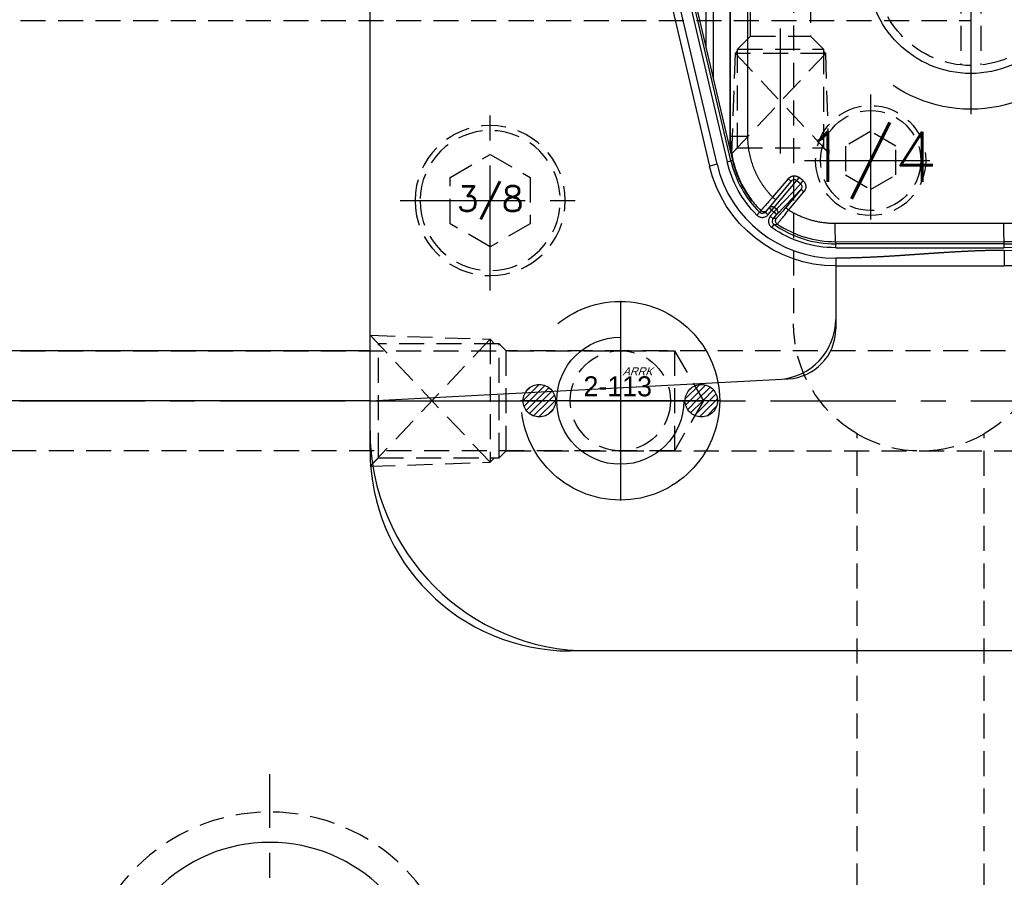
# Model space of a CAD drawing. Extents: x 2651 to 7771, y -1163 to 1075.
# Tile 293 of 490: x 5051 to 5149, y -35 to 51. Entities that reach past the tile are written whole.
import ezdxf
from ezdxf.enums import TextEntityAlignment as Align

# ---------------------------------------------------------------- set-up
doc = ezdxf.new("R2010")
doc.units = 0
doc.header["$LTSCALE"] = 10
for name, pattern in [('CENTER', [2, 1.25, -0.25, 0.25, -0.25]), ('CNSCEN', [17, 15, -1, 0, -1]), ('CNSHID', [4, 3, -1]), ('HIDDEN', [0.375, 0.25, -0.125])]:
    doc.linetypes.add(name, pattern=pattern)
doc.layers.get('0').update_dxf_attribs({"linetype": 'CONTINUOUS'})
doc.layers.get('Defpoints').update_dxf_attribs({"linetype": 'CONTINUOUS'})
for name, color, linetype in [('1', 7, 'CONTINUOUS'), ('9', 3, 'CONTINUOUS'), ('97', 7, 'CONTINUOUS'), ('CEN', 1, 'CENTER'), ('COOL', 150, 'HIDDEN'), ('DIM', 3, 'CONTINUOUS'), ('HIDDEN', 6, 'HIDDEN'), ('PART', 7, 'CONTINUOUS'), ('TEXT', 4, 'CONTINUOUS'), ('WL1-HL', 4, 'CNSHID'), ('WOR1-CL', 1, 'CNSCEN'), ('WOR1-DL', 7, 'CONTINUOUS')]:
    doc.layers.add(name, color=color, linetype=linetype)
doc.styles.add('china', font='txt')
doc.styles.get("Standard").update_dxf_attribs({"font": 'romans.shx'})
doc.dimstyles.new('MM& INCH5', dxfattribs={"dimtxt": 5, "dimasz": 2.5, "dimexe": 1, "dimexo": 0.5, "dimtad": 0, "dimrnd": 1.38778e-17, "dimzin": 9, "dimdsep": 46, "dimtxsty": 'Standard', "dimblk": 'CLOSED', "dimcen": 0, "dimclrd": 3, "dimclre": 3, "dimclrt": 3, "dimazin": 2, "dimtfac": 0.75, "dimtofl": 0, "dimtmove": 0, "dimatfit": 3, "dimfxl": 0, "dimtolj": 1, "dimarcsym": 0})

# ---------------------------------------------------------------- blocks, each defined once
blk = doc.blocks.new('DFSF')
at = {"layer": '1', "color": 252, "linetype": 'Continuous'}
for p, q in [((1261.426, 578.971), (1261.426, 580.525)), ((1278.266, 579.748), (1278.266, 580.525)), ((1278.266, 578.707), (1261.426, 578.707)), ((1261.426, 578.707), (1261.426, 578.318)), ((1261.426, 578.318), (1278.266, 578.318)), ((1261.426, 578.318), (1261.426, 578.099)), ((1278.266, 578.707), (1278.266, 578.318)), ((1278.266, 578.318), (1278.266, 578.105)), ((1278.266, 578.105), (1261.426, 578.099)), ((1261.473, 576.286), (1278.314, 576.291)), ((1284.645, 576.699), (1284.423, 576.38)), ((1284.141, 575.387), (1281.729, 572.87)), ((1284.498, 575.812), (1284.141, 575.387)), ((1284.141, 575.387), (1284.439, 575.137)), ((1284.439, 575.137), (1284.795, 575.562)), ((1284.795, 575.562), (1284.498, 575.812)), ((1284.998, 575.392), (1284.641, 574.967)), ((1285.296, 575.143), (1284.998, 575.392)), ((1285.868, 575.168), (1286.143, 575.442)), ((1282.972, 574.945), (1281.441, 573.12)), ((1281.729, 572.87), (1283.26, 574.695)), ((1281.762, 572.309), (1284.194, 574.845)), ((1284.396, 574.675), (1282.144, 571.991)), ((1284.439, 575.137), (1284.194, 574.845)), ((1284.194, 574.845), (1284.396, 574.675)), ((1284.641, 574.967), (1284.396, 574.675)), ((1284.641, 574.967), (1284.439, 575.137)), ((1284.641, 574.967), (1284.939, 574.718)), ((1283.017, 571.811), (1284.564, 573.655)), ((1287.415, 572.827), (1287.448, 572.829)), ((1281.527, 572.017), (1281.909, 571.699)), ((1282.144, 571.991), (1281.762, 572.309)), ((1290.118, 570.364), (1290.875, 570.543)), ((1290.118, 570.364), (1297.937, 537.184)), ((1288.568, 569.999), (1288.726, 570.036)), ((1289.105, 570.125), (1288.726, 570.036)), ((1288.726, 570.036), (1296.306, 537.871)), ((1296.684, 537.96), (1289.105, 570.125)), ((1287.037, 567.571), (1287.037, 541.71)), ((1288.803, 567.571), (1287.037, 567.571)), ((1288.816, 567.571), (1288.803, 567.571)), ((1288.803, 541.71), (1288.803, 567.571)), ((1290.484, 561.874), (1290.484, 540.854))]:
    blk.add_line(p, q, dxfattribs=at)
at = {"layer": '1', "color": 7, "linetype": 'Continuous'}
for p, q in [((1282.709, 572.061), (1284.937, 574.716)), ((1284.939, 574.718), (1285.296, 575.143)), ((1298.694, 537.362), (1290.875, 570.543)), ((1293.811, 547.764), (1288.568, 569.999)), ((1288.816, 567.571), (1288.816, 541.706)), ((1291.22, 540.854), (1291.22, 558.751))]:
    blk.add_line(p, q, dxfattribs=at)
at = {"layer": '1', "color": 110, "linetype": 'Continuous'}
blk.add_line((1290.118, 570.364), (1297.937, 537.184), dxfattribs=at)
at = {"layer": '1', "color": 7, "linetype": 'Continuous', "extrusion": (0, 0, -1)}
for centre, radius, start, end in [((-1261.426, 554.617), 25.908, 8.78794, 90), ((-1278.266, 567.571), 12.954, 90, 166.74057)]:
    blk.add_arc(centre, radius, start, end, dxfattribs=at)
at = {"layer": '1', "color": 110, "linetype": 'Continuous'}
for centre, radius, start, end in [((1278.266, 567.571), 12.177, 13.25943, 90), ((1261.426, 554.617), 24.354, 90, 171.21206)]:
    blk.add_arc(centre, radius, start, end, dxfattribs=at)
at = {"layer": '1', "color": 252, "linetype": 'Continuous'}
for centre, radius, start, end in [((1278.266, 567.571), 12.177, 13.25943, 90), ((1261.426, 554.617), 24.354, 90, 171.21206), ((1261.426, 554.617), 23.701, 90, 121.89112), ((1278.266, 567.571), 10.747, 55.04992, 90), ((1278.266, 567.571), 10.747, 13.25943, 44.97778)]:
    blk.add_arc(centre, radius, start, end, dxfattribs=at)
at = {"layer": '1', "color": 252, "linetype": 'Continuous', "extrusion": (0, 0, -1)}
for centre, radius, start, end in [((-1261.426, 554.617), 24.089, 58.10888, 90), ((-1278.266, 567.571), 11.135, 90, 124.95008), ((-1278.266, 567.571), 11.135, 135.02222, 166.74057)]:
    blk.add_arc(centre, radius, start, end, dxfattribs=at)
for centre, major_axis, ratio, start_param, end_param in [((1261.426, 576.286), (0.001, -1.814), 0.026177, 3.154687, 4.712398), ((1278.266, 576.291), (0.001, -1.814), 0.026177, 3.154687, 4.712398), ((1283.887, 576.018), (0.055, -0.385), 0.999807, 3.871609, 5.553169), ((1284.439, 575.137), (-0.281, 0.269), 0.980993, 4.647415, 6.215677), ((1282.962, 574.945), (0.298, -0.25), 0.016834, 4.732439, 6.270093), ((1284.641, 574.967), (-0.298, 0.25), 0.981074, 3.141593, 4.712389), ((1285.457, 574.73), (0.298, -0.25), 0.999914, 3.141593, 4.801865), ((1284.554, 573.655), (0.298, -0.25), 0.01683, 3.141593, 4.732443), ((1281.431, 573.12), (-0.298, 0.25), 0.016834, 1.590847, 3.128501), ((1281.517, 572.017), (-0.249, -0.299), 0.020122, 3.336497, 4.695642), ((1281.899, 571.699), (-0.249, -0.299), 0.020122, 3.336497, 4.695642), ((1283.007, 571.811), (0.298, -0.25), 0.01683, 3.141593, 4.732443)]:
    blk.add_ellipse(centre, major_axis=major_axis, ratio=ratio, start_param=start_param, end_param=end_param, dxfattribs=at)
at = {"layer": '1', "color": 7, "linetype": 'Continuous'}
blk.add_open_spline([(1278.266, 580.525), (1272.653, 580.525), (1267.039, 580.525), (1261.426, 580.525)], degree=3, dxfattribs=at)
at = {"layer": '1', "color": 110, "linetype": 'Continuous'}
blk.add_open_spline([(1261.426, 578.971), (1262.428, 578.971), (1263.531, 579.004), (1264.513, 579.034), (1265.636, 579.092), (1266.571, 579.141), (1267.741, 579.217), (1268.208, 579.247), (1268.794, 579.287), (1269.144, 579.311), (1269.846, 579.36), (1270.547, 579.408), (1270.899, 579.432), (1271.483, 579.472), (1271.951, 579.502), (1273.12, 579.578), (1274.056, 579.627), (1275.178, 579.685), (1276.161, 579.715), (1277.263, 579.748), (1278.266, 579.748)], degree=2, knots=[0, 0, 0, 0.125, 0.125, 0.25, 0.25, 0.375, 0.375, 0.4375, 0.4375, 0.5, 0.5, 0.5625, 0.5625, 0.625, 0.625, 0.75, 0.75, 0.875, 0.875, 1, 1, 1], dxfattribs=at)
at = {"layer": '1', "color": 252, "linetype": 'Continuous'}
for points in [[(1261.426, 578.971), (1267.039, 578.971), (1272.653, 579.748), (1278.266, 579.748)], [(1284.103, 576.342), (1282.386, 577.484), (1280.328, 578.105), (1278.266, 578.105)], [(1284.185, 575.769), (1284.29, 575.784), (1284.394, 575.798), (1284.498, 575.812)]]:
    blk.add_open_spline(points, degree=3, dxfattribs=at)
for points, knots in [([(1261.426, 578.099), (1261.058, 578.094), (1260.334, 578.084), (1259.267, 578.006), (1258.239, 577.888), (1257.251, 577.731), (1256.304, 577.539), (1255.399, 577.317), (1254.537, 577.069), (1253.717, 576.8), (1252.94, 576.514), (1252.205, 576.214), (1251.511, 575.904), (1250.859, 575.587), (1250.247, 575.267), (1249.674, 574.947), (1249.309, 574.726), (1249.132, 574.619)], [0, 0, 0, 0, 0.085281, 0.167903, 0.247865, 0.325168, 0.399812, 0.471796, 0.541121, 0.607787, 0.671794, 0.733143, 0.791832, 0.847862, 0.901233, 0.951946, 1, 1, 1, 1]), ([(1284.103, 576.342), (1284.099, 576.339), (1284.091, 576.332), (1284.048, 576.281), (1283.98, 576.198), (1283.884, 576.081), (1283.73, 575.891), (1283.44, 575.535), (1283.149, 575.168), (1282.972, 574.945)], [0, 0, 0, 0, 0.094474, 0.192872, 0.294254, 0.39748, 0.501283, 0.69687, 1, 1, 1, 1]), ([(1284.423, 576.38), (1284.418, 576.379), (1284.412, 576.379), (1284.387, 576.376), (1284.367, 576.374), (1284.265, 576.362), (1284.184, 576.352), (1284.103, 576.342)], [0, 0, 0, 0, 0.048046, 0.048046, 0.240229, 0.240229, 1, 1, 1, 1]), ([(1284.423, 576.38), (1284.454, 576.354), (1284.519, 576.299), (1284.578, 576.18), (1284.596, 576.046), (1284.569, 575.915), (1284.521, 575.845), (1284.498, 575.812)], [0, 0, 0, 0, 0.188766, 0.394184, 0.605819, 0.811236, 1, 1, 1, 1]), ([(1284.795, 575.562), (1284.865, 575.645), (1284.916, 575.741), (1284.976, 575.947), (1284.985, 576.057), (1284.957, 576.269), (1284.92, 576.373), (1284.809, 576.556), (1284.734, 576.636), (1284.645, 576.699)], [0, 0, 0, 0, 0.25, 0.25, 0.5, 0.5, 0.75, 0.75, 1, 1, 1, 1]), ([(1283.26, 574.695), (1283.379, 574.837), (1283.498, 574.978), (1283.717, 575.235), (1283.818, 575.355), (1283.946, 575.503), (1283.985, 575.548), (1284.053, 575.626), (1284.082, 575.659), (1284.155, 575.74), (1284.181, 575.768), (1284.186, 575.769)], [0, 0, 0, 0, 0.25, 0.25, 0.5, 0.5, 0.625, 0.625, 0.75, 0.75, 1, 1, 1, 1]), ([(1286.143, 575.442), (1286.067, 575.519), (1285.975, 575.578), (1285.775, 575.656), (1285.666, 575.674), (1285.453, 575.665), (1285.346, 575.637), (1285.154, 575.543), (1285.068, 575.475), (1284.998, 575.392)], [0, 0, 0, 0, 0.25, 0.25, 0.5, 0.5, 0.75, 0.75, 1, 1, 1, 1]), ([(1285.296, 575.143), (1285.357, 575.216), (1285.463, 575.276), (1285.69, 575.286), (1285.801, 575.235), (1285.868, 575.168)], [0, 0, 0, 0, 0.5, 0.5, 1, 1, 1, 1]), ([(1284.564, 573.655), (1284.634, 573.734), (1284.77, 573.889), (1284.962, 574.108), (1285.13, 574.302), (1285.272, 574.467), (1285.463, 574.689), (1285.677, 574.934), (1285.714, 574.981), (1285.732, 575.005)], [0, 0, 0, 0, 0.113268, 0.2223, 0.324565, 0.418049, 0.501345, 0.745538, 1, 1, 1, 1]), ([(1285.732, 575.004), (1285.735, 575.007), (1285.738, 575.011), (1285.748, 575.023), (1285.756, 575.033), (1285.8, 575.085), (1285.834, 575.126), (1285.868, 575.168)], [0, 0, 0, 0, 0.048156, 0.048156, 0.240782, 0.240782, 1, 1, 1, 1]), ([(1288.803, 567.571), (1288.798, 567.809), (1288.789, 568.287), (1288.713, 569.004), (1288.59, 569.721), (1288.415, 570.436), (1288.188, 571.143), (1287.909, 571.84), (1287.577, 572.522), (1287.194, 573.185), (1286.758, 573.823), (1286.274, 574.436), (1285.914, 574.815), (1285.732, 575.005)], [0, 0, 0, 0, 0.08637, 0.173648, 0.261834, 0.350927, 0.440928, 0.531837, 0.623654, 0.716379, 0.810011, 0.904552, 1, 1, 1, 1]), ([(1281.729, 572.87), (1281.659, 572.788), (1281.622, 572.679), (1281.634, 572.471), (1281.683, 572.374), (1281.762, 572.309)], [0, 0, 0, 0, 0.5, 0.5, 1, 1, 1, 1]), ([(1282.144, 571.991), (1282.223, 571.926), (1282.329, 571.896), (1282.538, 571.922), (1282.64, 571.977), (1282.709, 572.061)], [0, 0, 0, 0, 0.5, 0.5, 1, 1, 1, 1])]:
    blk.add_open_spline(points, degree=3, knots=knots, dxfattribs=at)
at = {"layer": '1', "color": 7, "linetype": 'Continuous'}
for points, weights in [([(1250.561, 573.333), (1253.893, 575.277), (1257.616, 576.284), (1261.473, 576.286)], [1, 0.976916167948, 0.976916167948, 1]), ([(1278.314, 576.291), (1279.974, 576.292), (1281.569, 575.831), (1282.972, 574.945)], [1, 0.973707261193, 0.973707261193, 1]), ([(1284.564, 573.655), (1286.17, 572.005), (1287.037, 569.873), (1287.037, 567.571)], [1, 0.950942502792, 0.950942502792, 1]), ([(1287.415, 572.827), (1288.338, 571.219), (1288.816, 569.426), (1288.816, 567.571)], [1, 0.977496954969, 0.977496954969, 1]), ([(1288.568, 569.999), (1288.333, 570.993), (1287.958, 571.943), (1287.451, 572.829)], [1, 0.993066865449, 0.993066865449, 1])]:
    blk.add_rational_spline(points, weights, degree=3, dxfattribs=at)
for points in [[(1286.605, 574.062), (1286.619, 574.036), (1286.743, 573.872), (1287.054, 573.421), (1287.24, 573.132), (1287.415, 572.827)], [(1287.451, 572.829), (1287.275, 573.136), (1287.087, 573.422), (1286.762, 573.875), (1286.631, 574.036), (1286.605, 574.062)]]:
    blk.add_open_spline(points, degree=3, knots=[0, 0, 0, 0, 0.5, 0.5, 1, 1, 1, 1], dxfattribs=at)
at = {"layer": '1', "color": 252, "linetype": 'Continuous'}
for points, weights in [([(1281.527, 572.017), (1281.178, 572.308), (1281.142, 572.764), (1281.441, 573.12)], [1, 0.805334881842, 0.805334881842, 1]), ([(1283.017, 571.811), (1282.718, 571.454), (1282.259, 571.408), (1281.909, 571.699)], [1, 0.804737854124, 0.804737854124, 1])]:
    blk.add_rational_spline(points, weights, degree=3, dxfattribs=at)
blk = doc.blocks.new('*X8')
at = {"color": 0}
for p, q in [((745.423, 286.51), (747.026, 288.113)), ((745.479, 285.86), (747.676, 288.057)), ((745.698, 285.371), (748.165, 287.838)), ((746.025, 284.992), (748.544, 287.51)), ((769.614, 286.66), (771.046, 288.092)), ((769.624, 285.963), (771.743, 288.082)), ((769.819, 285.451), (772.255, 287.887)), ((770.129, 285.053), (772.653, 287.577)), ((770.539, 284.757), (772.949, 287.167)), ((746.455, 284.714), (748.822, 287.081)), ((747.01, 284.562), (748.974, 286.526)), ((771.067, 284.578), (773.128, 286.639)), ((747.817, 284.662), (748.874, 285.719)), ((771.802, 284.605), (773.101, 285.904))]:
    blk.add_line(p, q, dxfattribs=at)
blk = doc.blocks.new('117')
at = {"layer": 'WL1-HL'}
for centre, radius in [((254.95, 1693.104), 13.87), ((254.95, 1693.104), 10.3), ((242.865, 1693.104), 1.785), ((267.035, 1693.104), 1.785)]:
    blk.add_circle(centre, radius, dxfattribs=at)
at = {"layer": 'WOR1-CL'}
for p, q in [((254.95, 1707.474), (254.95, 1678.734)), ((269.32, 1693.104), (240.58, 1693.104))]:
    blk.add_line(p, q, dxfattribs=at)
at = {"layer": 'WL1-HL'}
blk.add_blockref('*X8', (-504.334, 1406.767), dxfattribs=at)
at = {"layer": '9', "style": 'china'}
blk.add_text('2-117', height=2, dxfattribs=at).set_placement((251.365, 1693.722))
at = {"layer": 'WOR1-DL', "style": 'china', "oblique": 20}
blk.add_text('ARRK', height=0.8, dxfattribs=at).set_placement((256.305, 1696.027))
blk = doc.blocks.new('*U14', base_point=(1504.618, 1808.955))
for p, q in [((1504.618, 1813.574), (1500.618, 1811.265)), ((1508.618, 1811.264), (1504.618, 1813.574)), ((1500.618, 1811.265), (1500.618, 1806.646)), ((1508.618, 1806.645), (1508.618, 1811.264)), ((1500.618, 1806.646), (1504.618, 1804.336)), ((1504.618, 1804.336), (1508.618, 1806.645))]:
    blk.add_line(p, q)
for radius in [7.5, 7]:
    blk.add_circle((1504.618, 1808.955), radius)
at = {"layer": 'CEN'}
for p, q in [((1504.618, 1817.955), (1504.618, 1799.955)), ((1495.618, 1808.955), (1513.618, 1808.955))]:
    blk.add_line(p, q, dxfattribs=at)
blk = doc.blocks.new('*X15')
at = {"color": 0}
for p, q in [((823.25, 392.63), (825.03, 394.41)), ((823.6, 393.68), (823.98, 394.05)), ((823.96, 392.62), (825.64, 394.3)), ((824.66, 392.62), (826.1, 394.06)), ((841.12, 392.82), (842.7, 394.39)), ((841.63, 392.62), (843.36, 394.35)), ((842.34, 392.62), (843.85, 394.13)), ((843.05, 392.62), (844.23, 393.81)), ((825.37, 392.62), (826.46, 393.71)), ((826.08, 392.62), (826.71, 393.25)), ((843.75, 392.62), (844.51, 393.38)), ((844.46, 392.62), (844.67, 392.83)), ((823.36, 392.02), (823.96, 392.62)), ((823.6, 391.56), (824.66, 392.62)), ((823.95, 391.2), (825.37, 392.62)), ((824.41, 390.95), (826.08, 392.62)), ((825, 390.84), (826.78, 392.62)), ((825.97, 391.1), (826.56, 391.69)), ((826.78, 392.62), (826.82, 392.66)), ((841.17, 392.16), (841.63, 392.62)), ((841.39, 391.67), (842.34, 392.62)), ((841.71, 391.29), (843.05, 392.62)), ((842.14, 391), (843.75, 392.62)), ((842.69, 390.85), (844.46, 392.62)), ((843.48, 390.93), (844.58, 392.04))]:
    blk.add_line(p, q, dxfattribs=at)
blk = doc.blocks.new('113')
at = {"layer": 'WL1-HL'}
for centre, radius in [((90.979, 1693.88), 9.92), ((90.979, 1693.88), 6.35), ((82.884, 1693.88), 1.618), ((99.073, 1693.88), 1.618)]:
    blk.add_circle(centre, radius, dxfattribs=at)
at = {"layer": 'WOR1-CL'}
for p, q in [((90.979, 1703.847), (90.979, 1683.914)), ((100.945, 1693.88), (81.012, 1693.88))]:
    blk.add_line(p, q, dxfattribs=at)
at = {"layer": 'WL1-HL', "xscale": 0.9064739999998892, "yscale": 0.9064739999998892, "zscale": 0.9064739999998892}
blk.add_blockref('*X15', (-664.992, 1337.98), dxfattribs=at)
at = {"layer": '9', "style": 'china'}
blk.add_text('2-113', height=2, dxfattribs=at).set_placement((87.3, 1694.324))
at = {"layer": 'WOR1-DL', "style": 'china', "oblique": 20}
blk.add_text('ARRK', height=0.8, dxfattribs=at).set_placement((91.201, 1696.416))
blk = doc.blocks.new('*U27', base_point=(1463.789, 1640.55))
blk.add_circle((1463.789, 1640.55), 15.875)
at = {"layer": 'CEN'}
for p, q in [((1463.789, 1663.23), (1463.789, 1617.87)), ((1441.109, 1640.55), (1486.469, 1640.55))]:
    blk.add_line(p, q, dxfattribs=at)
at = {"layer": 'HIDDEN'}
blk.add_circle((1463.789, 1640.55), 18.9, dxfattribs=at)
blk = doc.blocks.new('*D82')
at = {"layer": 'Defpoints', "color": 0}
for p in [(5205.684, 387.642), (5075.684, -70.038), (5075.684, -149.784)]:
    blk.add_point(p, dxfattribs=at)
at = {"layer": 'DIM', "color": 3, "lineweight": -2}
blk.add_line((5075.684, -70.538), (5075.684, -149.784), dxfattribs=at)
at = {"layer": 'DIM', "color": 3, "insert": (5075.684, -172.79), "char_height": 5, "attachment_point": 5, "rotation": 90}
blk.add_mtext('\\A1;130 [5.118]', dxfattribs=at)
blk = doc.blocks.new('_Closed')
at = {"color": 0, "linetype": 'ByBlock', "lineweight": -2}
for p, q in [((-1, 0.167), (0, 0)), ((-1, 0.167), (-1, -0.167)), ((0, 0), (-1, -0.167)), ((0, 0), (-1, 0))]:
    blk.add_line(p, q, dxfattribs=at)
blk = doc.blocks.new('*D83')
at = {"layer": 'Defpoints', "color": 0}
for p in [(5205.684, 387.642), (5008.684, -108.878), (5008.684, -149.784)]:
    blk.add_point(p, dxfattribs=at)
at = {"layer": 'DIM', "color": 3, "lineweight": -2}
blk.add_line((5008.684, -109.378), (5008.684, -149.784), dxfattribs=at)
at = {"layer": 'DIM', "color": 3, "insert": (5008.684, -172.79), "char_height": 5, "attachment_point": 5, "rotation": 90}
blk.add_mtext('\\A1;197 [7.756]', dxfattribs=at)
blk = doc.blocks.new('*D101')
at = {"layer": 'Defpoints', "color": 0}
for p in [(5205.684, 387.642), (4911.365, 55.642), (4930.684, 55.642)]:
    blk.add_point(p, dxfattribs=at)
at = {"layer": 'DIM', "color": 3, "lineweight": -2}
blk.add_line((4930.184, 55.642), (4911.365, 55.642), dxfattribs=at)
at = {"layer": 'DIM', "color": 3, "insert": (4885.621, 55.642), "char_height": 5, "attachment_point": 5}
blk.add_mtext('\\A1;332 [13.071]', dxfattribs=at)
blk = doc.blocks.new('*D102')
at = {"layer": 'Defpoints', "color": 0}
for p in [(5205.684, 387.642), (4911.365, 12.642), (4930.684, 12.642)]:
    blk.add_point(p, dxfattribs=at)
at = {"layer": 'DIM', "color": 3, "lineweight": -2}
blk.add_line((4930.184, 12.642), (4911.365, 12.642), dxfattribs=at)
at = {"layer": 'DIM', "color": 3, "insert": (4885.621, 12.642), "char_height": 5, "attachment_point": 5}
blk.add_mtext('\\A1;375 [14.764]', dxfattribs=at)
blk = doc.blocks.new('*D103')
at = {"layer": 'Defpoints', "color": 0}
for p in [(5205.684, 387.642), (4911.365, -22.358), (4996.156, -22.358)]:
    blk.add_point(p, dxfattribs=at)
at = {"layer": 'DIM', "color": 3, "lineweight": -2}
blk.add_line((4995.656, -22.358), (4911.365, -22.358), dxfattribs=at)
at = {"layer": 'DIM', "color": 3, "insert": (4885.621, -22.358), "char_height": 5, "attachment_point": 5}
blk.add_mtext('\\A1;410 [16.142]', dxfattribs=at)
blk = doc.blocks.new('*D106')
at = {"layer": 'Defpoints', "color": 0}
for p in [(5205.684, 387.642), (4902.515, -82.358), (4982.164, -82.358)]:
    blk.add_point(p, dxfattribs=at)
at = {"layer": 'DIM', "color": 3, "lineweight": -2}
blk.add_line((4981.664, -82.358), (4902.515, -82.358), dxfattribs=at)
at = {"layer": 'DIM', "color": 3, "insert": (4876.771, -82.358), "char_height": 5, "attachment_point": 5}
blk.add_mtext('\\A1;470 [18.504]', dxfattribs=at)
blk = doc.blocks.new('*D107')
at = {"layer": 'Defpoints', "color": 0}
for p in [(5205.684, 387.642), (4911.365, -47.358), (5053.004, -47.358)]:
    blk.add_point(p, dxfattribs=at)
at = {"layer": 'DIM', "color": 3, "lineweight": -2}
blk.add_line((5052.504, -47.358), (4911.365, -47.358), dxfattribs=at)
at = {"layer": 'DIM', "color": 3, "insert": (4885.621, -47.358), "char_height": 5, "attachment_point": 5}
blk.add_mtext('\\A1;435 [17.126]', dxfattribs=at)
blk = doc.blocks.new('*U284', base_point=(1987.522, 2480.285))
for p, q in [((1987.522, 2483.172), (1985.022, 2481.729)), ((1990.022, 2481.729), (1987.522, 2483.172)), ((1985.022, 2481.729), (1985.022, 2478.842)), ((1990.022, 2478.842), (1990.022, 2481.729)), ((1985.022, 2478.842), (1987.522, 2477.398)), ((1987.522, 2477.398), (1990.022, 2478.842))]:
    blk.add_line(p, q)
for radius in [5.5, 5]:
    blk.add_circle((1987.522, 2480.285), radius)
at = {"layer": 'CEN'}
for p, q in [((1987.522, 2486.885), (1987.522, 2473.685)), ((1980.922, 2480.285), (1994.122, 2480.285))]:
    blk.add_line(p, q, dxfattribs=at)
blk = doc.blocks.new('*D300')
at = {"layer": 'Defpoints', "color": 0}
for p in [(5205.684, 387.642), (5095.684, -137.358), (5095.684, -149.784)]:
    blk.add_point(p, dxfattribs=at)
at = {"layer": 'DIM', "color": 3, "lineweight": -2}
blk.add_line((5095.684, -137.858), (5095.684, -149.784), dxfattribs=at)
at = {"layer": 'DIM', "color": 3, "insert": (5095.684, -172.79), "char_height": 5, "attachment_point": 5, "rotation": 90}
blk.add_mtext('\\A1;110 [4.331]', dxfattribs=at)
blk = doc.blocks.new('A$C069B29F4')
at = {"layer": '97', "color": 2, "linetype": 'HIDDEN'}
for p, q in [((-77.7, -300), (-77.7, -367.3)), ((-71.35, -525), (-71.35, -378.299)), ((-58.65, -525), (-58.65, -378.299))]:
    blk.add_line(p, q, dxfattribs=at)
at = {"layer": '97', "color": 2, "linetype": 'HIDDEN', "extrusion": (0, 0, -1)}
for start, end in [(300, 0), (180, 240)]:
    blk.add_arc((65, -367.3), 12.7, start, end, dxfattribs=at)
at = {"layer": '97', "color": 2, "linetype": 'HIDDEN'}
blk.add_arc((-65, -367.3), 12.7, 240, 300, dxfattribs=at)

msp = doc.modelspace()

# ---------------------------------------------------------------- linework, layer by layer
for p, q in [((5085.684, 7.642), (5085.684, 187.642)), ((5132.192, 26.111), (5132.192, 19.824)), ((5085.684, 17.642), (4930.684, 17.642)), ((5085.684, 12.642), (5127.453, 14.831)), ((5085.684, 12.642), (4930.684, 12.642)), ((5305.684, -12.358), (5105.684, -12.358))]:
    msp.add_line(p, q)
for centre, radius, start, end in [((5126.192, 20.773), 6, 273, 0), ((5127.192, 19.824), 5, 273, 0), ((5107.684, 9.642), 22, 180, 270), ((5105.684, 7.642), 20, 180, 270)]:
    msp.add_arc(centre, radius, start, end)
at = {"layer": 'COOL', "color": 1, "linetype": 'CENTER'}
for p, q in [((5126.684, 37.35), (5126.684, 118.374)), ((5145.684, 67.642), (5145.684, 43.642)), ((4930.684, 12.642), (5118.978, 12.642)), ((5085.684, 12.642), (5309.55, 12.642))]:
    msp.add_line(p, q, dxfattribs=at)
at = {"layer": 'COOL'}
for p, q in [((5144.684, 65.089), (5144.684, 46.195)), ((5146.684, 65.089), (5146.684, 46.195)), ((4968.278, 50.642), (5145.684, 50.642)), ((5116.091, 17.642), (5116.091, 7.642))]:
    msp.add_line(p, q, dxfattribs=at)
for points in [[(5123.684, 49.067), (5123.684, 116.642), (5126.684, 118.374), (5129.684, 116.642), (5129.684, 49.067)], [(5122.384, 47.768), (5123.684, 49.067), (5129.684, 49.067), (5130.984, 47.768)], [(5121.834, 37.35), (5122.175, 47.35), (5122.384, 47.559)], [(5121.834, 37.35), (5131.193, 47.35), (5122.175, 47.35), (5131.534, 37.35)], [(5122.384, 37.899), (5122.384, 47.768), (5130.984, 47.768), (5130.984, 37.899)], [(5131.534, 37.35), (5131.193, 47.35), (5130.984, 47.559)], [(5121.834, 37.35), (5122.384, 37.899), (5130.984, 37.899), (5131.534, 37.35)], [(5085.684, 6.092), (5086.534, 6.942), (5086.534, 18.342), (5085.684, 19.192)], [(5085.684, 19.192), (5097.684, 18.789), (5098.131, 18.342)], [(5085.684, 6.092), (5097.684, 18.789), (5097.684, 6.495), (5085.684, 19.192)], [(5086.534, 6.942), (5098.578, 6.942), (5098.578, 18.342), (5086.534, 18.342)], [(5098.578, 6.942), (5099.278, 7.642), (5099.278, 17.642), (5098.578, 18.342)], [(4968.278, 17.642), (5116.091, 17.642), (5118.978, 12.642), (5116.091, 7.642), (4968.278, 7.642)], [(5099.278, 7.642), (5306.663, 7.642), (5309.55, 12.642), (5306.663, 17.642), (5099.278, 17.642)], [(5085.684, 6.092), (5097.684, 6.495), (5098.131, 6.942)]]:
    msp.add_lwpolyline(points, dxfattribs=at)
for centre, radius in [((5145.684, 55.642), 9.5), ((5110.684, 12.642), 5)]:
    msp.add_circle(centre, radius, dxfattribs=at)

# ---------------------------------------------------------------- block references
for name, p in [('117', (4890.734, -1637.462)), ('113', (5019.705, -1681.238))]:
    msp.add_blockref(name, p, dxfattribs=at)
at = {"layer": 'DIM'}
msp.add_blockref('A$C069B29F4', (5205.684, 387.642), dxfattribs=at)
at = {"layer": 'DIM', "rotation": 180}
msp.add_blockref('DFSF', (6410.458, 606.636), dxfattribs=at)
at = {"layer": 'HIDDEN'}
msp.add_blockref('*U284', (5135.684, 36.642), dxfattribs=at)
at = {"layer": 'HIDDEN', "xscale": -1, "rotation": 180}
msp.add_blockref('*U14', (5097.684, 32.642), dxfattribs=at)
at = {"layer": 'PART', "xscale": -1, "rotation": 180}
msp.add_blockref('*U27', (5075.684, -47.358), dxfattribs=at)

# ---------------------------------------------------------------- texts
at = {"layer": 'TEXT'}
for s, height, p in [('1/4', 5, (5135.684, 36.642)), ('3/8', 2.5, (5097.684, 32.642))]:
    msp.add_text(s, height=height, dxfattribs=at).set_placement(p, align=Align.MIDDLE)

# ---------------------------------------------------------------- dimensions: what is measured, and where the dimension line sits
at = {"layer": 'DIM'}
for feature_location, offset, dtype, picture, middle in [((4982.164, -82.358), (-79.649, 0), 0, '*D106', (4876.771, -82.358)), ((4996.156, -22.358), (-84.791, 0), 0, '*D103', (4885.621, -22.358)), ((5053.004, -47.358), (-141.639, 0), 0, '*D107', (4885.621, -47.358)), ((4930.684, 55.642), (-19.319, 0), 0, '*D101', (4885.621, 55.642)), ((4930.684, 12.642), (-19.319, 0), 0, '*D102', (4885.621, 12.642)), ((5008.684, -108.878), (0, -40.906), 1, '*D83', (5008.684, -172.79)), ((5075.684, -70.038), (0, -79.746), 1, '*D82', (5075.684, -172.79)), ((5095.684, -137.358), (0, -12.426), 1, '*D300', (5095.684, -172.79))]:
    dim = msp.add_ordinate_dim(feature_location=feature_location, offset=offset, dtype=dtype, origin=(5205.684, 387.642), dimstyle='MM& INCH5', dxfattribs=at)
    dim.commit()
    dim.dimension.update_dxf_attribs({"geometry": picture, "text_midpoint": middle})

doc.saveas('drawing.dxf')
